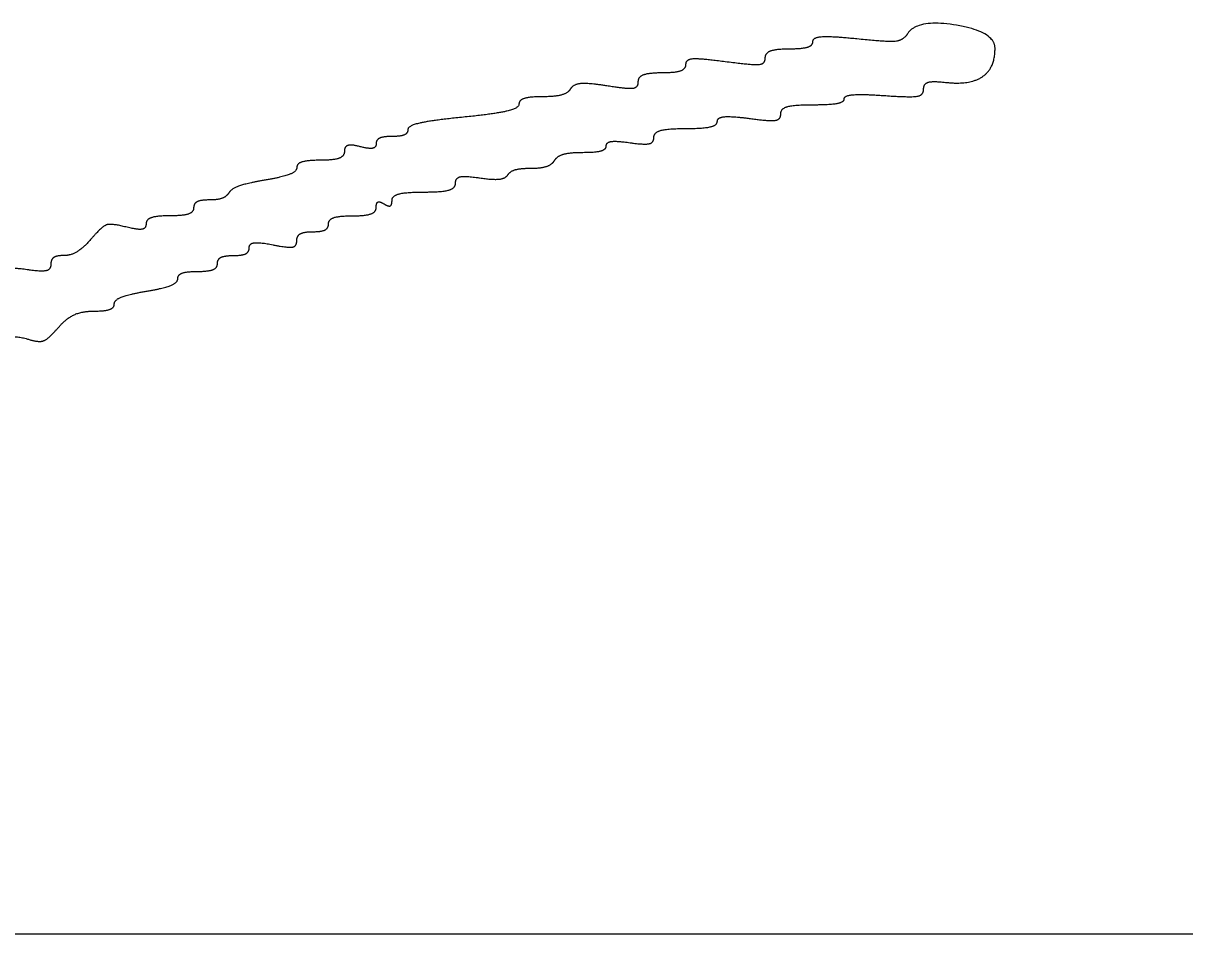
# Model space of a CAD drawing. Extents: x -7.5 to 53.5, y 0 to 22.
# Drawn here: x 27.811 to 28.1623, y 7.8811 to 8.1563 of the extents above; entities that cross this region are included whole.
import ezdxf

# ---------------------------------------------------------------- set-up
doc = ezdxf.new("R2010")
doc.units = 0
doc.layers.add('SH_Data', color=7, linetype='Continuous')
doc.layers.add('SH_Text', color=7, linetype='Continuous')

msp = doc.modelspace()

# ---------------------------------------------------------------- linework, layer by layer
at = {"layer": 'SH_Data'}
msp.add_line((25.57635, 7.88105), (29.07635, 7.88105), dxfattribs=at)
at = {"layer": 'SH_Text'}
for points in [[(28.10492, 8.14869), (28.10492, 8.15377), (28.08123, 8.15765), (28.07838, 8.15304)], [(28.06316, 8.15154), (28.0555, 8.15233), (28.04972, 8.15196), (28.04972, 8.1507)], [(28.07838, 8.15304), (28.07715, 8.15106), (28.07237, 8.15058), (28.06316, 8.15154)], [(28.04252, 8.14847), (28.03856, 8.14847), (28.03532, 8.14725), (28.03532, 8.14576)], [(28.04972, 8.1507), (28.04972, 8.14947), (28.04648, 8.14847), (28.04252, 8.14847)], [(28.08992, 8.13843), (28.09736, 8.13757), (28.10492, 8.14274), (28.10492, 8.14869)], [(28.02332, 8.14464), (28.01563, 8.14566), (28.01132, 8.14534), (28.01132, 8.14375)], [(28.03532, 8.14576), (28.03532, 8.1439), (28.03157, 8.14355), (28.02332, 8.14464)], [(28.00412, 8.14127), (28.00016, 8.14127), (27.99692, 8.14005), (27.99692, 8.13856)], [(28.01132, 8.14375), (28.01132, 8.14239), (28.00808, 8.14127), (28.00412, 8.14127)], [(27.98747, 8.13737), (27.98202, 8.13824), (27.97738, 8.13786), (27.97652, 8.13647)], [(27.99692, 8.13856), (27.99692, 8.13676), (27.99378, 8.13636), (27.98747, 8.13737)], [(28.08332, 8.1364), (28.08332, 8.13803), (28.08607, 8.13887), (28.08992, 8.13843)], [(27.96798, 8.13407), (27.9641, 8.13407), (27.96092, 8.13305), (27.96092, 8.13181)], [(27.97652, 8.13647), (27.97571, 8.13515), (27.97186, 8.13407), (27.96798, 8.13407)], [(28.04972, 8.13167), (28.055, 8.13167), (28.05932, 8.13248), (28.05932, 8.13347)], [(28.05932, 8.13347), (28.05932, 8.13446), (28.06472, 8.1349), (28.07132, 8.13444)], [(28.07132, 8.13444), (28.07932, 8.13388), (28.08332, 8.13454), (28.08332, 8.1364)], [(27.96092, 8.13181), (27.96092, 8.13057), (27.95336, 8.12882), (27.94412, 8.1279)], [(28.04012, 8.12895), (28.04012, 8.13052), (28.04418, 8.13167), (28.04972, 8.13167)], [(27.94412, 8.1279), (27.93488, 8.12699), (27.92732, 8.12531), (27.92732, 8.12416)], [(28.01132, 8.12447), (28.0166, 8.12447), (28.02092, 8.12545), (28.02092, 8.12664)], [(28.02092, 8.12664), (28.02092, 8.12784), (28.02524, 8.12823), (28.03052, 8.12753)], [(28.03052, 8.12753), (28.03682, 8.12668), (28.04012, 8.12717), (28.04012, 8.12895)], [(27.92732, 8.12416), (27.92732, 8.12301), (27.92516, 8.12207), (27.92252, 8.12207)], [(28.00172, 8.1218), (28.00172, 8.12331), (28.00587, 8.12447), (28.01132, 8.12447)], [(27.91292, 8.11897), (27.91024, 8.11968), (27.90812, 8.11905), (27.90812, 8.11755)], [(27.91772, 8.11989), (27.91772, 8.1187), (27.91556, 8.11828), (27.91292, 8.11897)], [(27.92252, 8.12207), (27.91988, 8.12207), (27.91772, 8.12109), (27.91772, 8.11989)], [(27.98732, 8.11925), (27.98732, 8.12034), (27.99056, 8.12076), (27.99452, 8.12018)], [(27.99452, 8.12018), (27.99884, 8.11955), (28.00172, 8.12019), (28.00172, 8.1218)], [(27.90812, 8.11755), (27.90812, 8.11608), (27.90488, 8.11487), (27.90092, 8.11487)], [(27.97172, 8.11487), (27.97254, 8.11619), (27.97638, 8.11727), (27.98026, 8.11727)], [(27.98026, 8.11727), (27.98414, 8.11727), (27.98732, 8.11816), (27.98732, 8.11925)], [(27.89372, 8.11268), (27.89372, 8.11148), (27.88941, 8.10976), (27.88413, 8.10887)], [(27.90092, 8.11487), (27.89696, 8.11487), (27.89372, 8.11388), (27.89372, 8.11268)], [(27.95757, 8.11047), (27.95825, 8.11157), (27.96138, 8.11247), (27.96452, 8.11247)], [(27.96452, 8.11247), (27.96766, 8.11247), (27.9709, 8.11355), (27.97172, 8.11487)], [(27.88413, 8.10887), (27.87886, 8.10798), (27.87394, 8.10627), (27.87319, 8.10506)], [(27.94172, 8.10794), (27.94172, 8.10956), (27.94462, 8.11019), (27.94903, 8.10954)], [(27.94903, 8.10954), (27.95304, 8.10895), (27.95689, 8.10937), (27.95757, 8.11047)], [(27.93212, 8.10527), (27.93757, 8.10527), (27.94172, 8.10642), (27.94172, 8.10794)], [(27.86718, 8.10287), (27.86462, 8.10287), (27.86252, 8.10179), (27.86252, 8.10047)], [(27.87319, 8.10506), (27.87245, 8.10386), (27.86974, 8.10287), (27.86718, 8.10287)], [(27.91772, 8.10061), (27.91772, 8.10201), (27.9188, 8.10249), (27.92012, 8.10167)], [(27.92012, 8.10167), (27.92144, 8.10085), (27.92252, 8.10133), (27.92252, 8.10273)], [(27.92252, 8.10273), (27.92252, 8.10413), (27.92684, 8.10527), (27.93212, 8.10527)], [(27.86252, 8.10047), (27.86252, 8.09915), (27.85928, 8.09807), (27.85532, 8.09807)], [(27.91052, 8.09807), (27.91448, 8.09807), (27.91772, 8.09921), (27.91772, 8.10061)], [(27.84204, 8.0947), (27.83757, 8.09583), (27.8348, 8.09489), (27.83156, 8.09115)], [(27.84812, 8.09562), (27.84812, 8.09421), (27.84557, 8.09382), (27.84204, 8.0947)], [(27.85532, 8.09807), (27.85136, 8.09807), (27.84812, 8.09697), (27.84812, 8.09562)], [(27.89852, 8.09327), (27.90116, 8.09327), (27.90332, 8.09435), (27.90332, 8.09567)], [(27.90332, 8.09567), (27.90332, 8.09699), (27.90656, 8.09807), (27.91052, 8.09807)], [(27.89372, 8.09057), (27.89372, 8.09205), (27.89588, 8.09327), (27.89852, 8.09327)], [(27.83156, 8.09115), (27.82914, 8.08836), (27.82539, 8.08607), (27.82324, 8.08607)], [(27.87452, 8.08607), (27.87716, 8.08607), (27.87932, 8.08712), (27.87932, 8.08841)], [(27.87932, 8.08841), (27.87932, 8.08973), (27.88246, 8.09012), (27.88652, 8.08931)], [(27.88652, 8.08931), (27.89111, 8.08839), (27.89372, 8.08885), (27.89372, 8.09057)], [(27.82324, 8.08607), (27.82108, 8.08607), (27.81932, 8.08487), (27.81932, 8.0834)], [(27.86972, 8.08367), (27.86972, 8.08499), (27.87188, 8.08607), (27.87452, 8.08607)], [(27.81212, 8.08178), (27.80816, 8.08236), (27.80492, 8.08195), (27.80492, 8.08085)], [(27.81932, 8.0834), (27.81932, 8.0818), (27.81644, 8.08115), (27.81212, 8.08178)], [(27.85772, 8.07908), (27.85772, 8.08028), (27.86042, 8.08127), (27.86372, 8.08127)], [(27.86372, 8.08127), (27.86702, 8.08127), (27.86972, 8.08235), (27.86972, 8.08367)], [(27.84812, 8.07527), (27.8534, 8.07616), (27.85772, 8.07788), (27.85772, 8.07908)], [(27.83852, 8.07146), (27.83852, 8.07266), (27.84284, 8.07438), (27.84812, 8.07527)], [(27.8322, 8.06927), (27.83568, 8.06927), (27.83852, 8.07025), (27.83852, 8.07146)], [(27.82154, 8.06426), (27.82393, 8.06702), (27.82873, 8.06927), (27.8322, 8.06927)], [(27.81225, 8.06083), (27.81566, 8.05975), (27.81855, 8.06082), (27.82154, 8.06426)], [(27.80012, 8.05144), (27.80012, 8.05748), (27.80672, 8.06258), (27.81225, 8.06083)]]:
    msp.add_open_spline(points, degree=2, dxfattribs=at)

doc.saveas('drawing.dxf')
